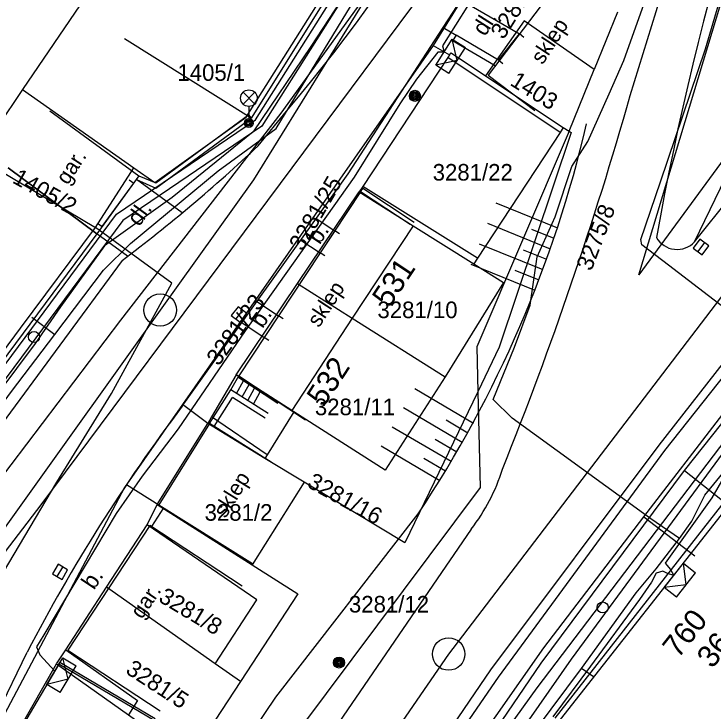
# Model space of a CAD drawing. Extents: x -601580 to 4, y -1204314 to 4.
# Drawn here: x -598933.51 to -598901.85, y -1203939.19 to -1203907.63 of the extents above; entities that cross this region are included whole.
import ezdxf

# ---------------------------------------------------------------- set-up
doc = ezdxf.new("R2010")
doc.units = 0
for name, color, linetype in [('00-EON NN', 7, 'Continuous'), ('00-INNOGY-NTL', 7, 'Continuous'), ('00-KN-HRANICE PARCEL', 7, 'Continuous'), ('00-KN-PARC. CISLA', 7, 'Continuous'), ('00-KN-VNITRNI KRESBA', 7, 'Continuous'), ('00-POLOHOPIS', 7, 'Continuous'), ('00-SITE KOM. KABEL', 7, 'Continuous'), ('00-VAK-KANAL-POTRUBI', 7, 'Continuous'), ('00-VAK-VODA-RAD IGIS', 7, 'Continuous'), ('Vrstva 25', 7, 'Continuous'), ('Vrstva 27', 7, 'Continuous'), ('Vrstva 28', 7, 'Continuous'), ('Vrstva 33', 7, 'Continuous'), ('Vrstva 6', 7, 'Continuous'), ('Vrstva 9', 7, 'Continuous')]:
    doc.layers.add(name, color=color, linetype=linetype)

# ---------------------------------------------------------------- blocks, each defined once
blk = doc.blocks.new('6.01A_958')
at = {"layer": 'Vrstva 25'}
for radius in [0.25, 0.2, 0.15, 0.1, 0.05]:
    blk.add_circle((0, 0), radius, dxfattribs=at)
blk = doc.blocks.new('6.14A_112')
at = {"layer": 'Vrstva 28'}
blk.add_circle((0, 0), 0.25, dxfattribs=at)
blk = doc.blocks.new('6.30_50')
at = {"layer": 'Vrstva 27'}
blk.add_line((-0.25, 0), (0.25, 0), dxfattribs=at)
blk.add_lwpolyline([(-0.25, -0.25), (0.25, -0.25), (0.25, 0.25), (-0.25, 0.25)], close=True, dxfattribs=at)
blk = doc.blocks.new('6.30_52')
at = {"layer": 'Vrstva 27'}
blk.add_line((-0.25, 0), (0.25, 0), dxfattribs=at)
blk.add_lwpolyline([(-0.25, -0.25), (0.25, -0.25), (0.25, 0.25), (-0.25, 0.25)], close=True, dxfattribs=at)
blk = doc.blocks.new('6.01A_960')
at = {"layer": 'Vrstva 25'}
for radius in [0.25, 0.2, 0.15, 0.1, 0.05]:
    blk.add_circle((0, 0), radius, dxfattribs=at)
blk = doc.blocks.new('6.14A_116')
at = {"layer": 'Vrstva 28'}
blk.add_circle((0, 0), 0.25, dxfattribs=at)
blk = doc.blocks.new('6.30_54')
at = {"layer": 'Vrstva 27'}
blk.add_line((-0.25, 0), (0.25, 0), dxfattribs=at)
blk.add_lwpolyline([(-0.25, -0.25), (0.25, -0.25), (0.25, 0.25), (-0.25, 0.25)], close=True, dxfattribs=at)
blk = doc.blocks.new('VCHOD_1550')
at = {"layer": 'Vrstva 6'}
blk.add_line((0, 0.251), (0, 0), dxfattribs=at)
blk = doc.blocks.new('VCHOD_1552')
at = {"layer": 'Vrstva 6'}
blk.add_line((0, 0.251), (0, 0), dxfattribs=at)
blk = doc.blocks.new('6.560_984')
at = {"layer": 'Vrstva 33'}
for p, q in [((-0.265, 0.86), (0.265, 1.39)), ((-0.265, 1.39), (0.265, 0.86)), ((0, 0.75), (0, 0))]:
    blk.add_line(p, q, dxfattribs=at)
for centre, radius in [((0, 1.125), 0.375), ((0, 0), 0.2), ((0, 0), 0.145), ((0, 0), 0.0876)]:
    blk.add_circle(centre, radius, dxfattribs=at)
blk = doc.blocks.new('VCHOD_1554')
at = {"layer": 'Vrstva 6'}
blk.add_line((0, 0.25), (0, 0), dxfattribs=at)
blk = doc.blocks.new('VCHOD_1556')
at = {"layer": 'Vrstva 6'}
blk.add_line((0, 0.25), (0, 0), dxfattribs=at)
blk = doc.blocks.new('VCHOD_1558')
at = {"layer": 'Vrstva 6'}
blk.add_line((0, 0.25), (0, 0), dxfattribs=at)
blk = doc.blocks.new('VCHOD_1560')
at = {"layer": 'Vrstva 6'}
blk.add_line((0, 0.25), (0, 0), dxfattribs=at)
blk = doc.blocks.new('VCHOD_1562')
at = {"layer": 'Vrstva 6'}
blk.add_line((0, 0.25), (0, 0), dxfattribs=at)
blk = doc.blocks.new('VCHOD_1564')
at = {"layer": 'Vrstva 6'}
blk.add_line((0, 0.25), (0, 0), dxfattribs=at)
blk = doc.blocks.new('NN630')
at = {"layer": 'Vrstva 9'}
for points in [[(-3, -700), (-703, 0)], [(-703, -700), (-703, 0), (697, 0), (697, -700)], [(-3, -700), (697, 0)], [(-703, -700), (697, -700)]]:
    blk.add_lwpolyline(points, dxfattribs=at)

msp = doc.modelspace()

# ---------------------------------------------------------------- linework, layer by layer
at = {"layer": '00-EON NN'}
for points in [[(-598916.108, -1203902.904), (-598922.299, -1203912.695), (-598928.591, -1203916.971), (-598958.183, -1203956.849), (-598958.051, -1203957.329), (-598957.851, -1203957.619), (-598957.89, -1203958.026), (-598965.178, -1203967.703), (-598965.44, -1203967.719)], [(-598950.498, -1203945.822), (-598945.374, -1203938.917), (-598945.481, -1203938.847), (-598945.457, -1203938.606), (-598945.254, -1203938.521), (-598945.136, -1203938.596), (-598936.545, -1203927.018), (-598936.539, -1203926.773), (-598936.306, -1203926.697), (-598934.155, -1203923.798), (-598934.195, -1203923.52), (-598933.917, -1203923.476), (-598928.876, -1203916.683), (-598922.593, -1203912.412), (-598916.554, -1203902.861)], [(-598910.593, -1203903.442), (-598914.131, -1203909.059), (-598914.057, -1203909.353), (-598914.341, -1203909.359), (-598915.311, -1203910.579), (-598916.061, -1203911.689), (-598918.131, -1203914.999), (-598923.051, -1203921.959), (-598926.091, -1203926.389), (-598927.721, -1203928.519), (-598928.891, -1203930.219), (-598932.161, -1203935.699), (-598932.491, -1203936.239), (-598932.341, -1203936.609), (-598931.663, -1203937.339)], [(-598917.275, -1203949.663), (-598908.292, -1203936.791), (-598900.66, -1203926.434)], [(-598900.251, -1203926.589), (-598901.942, -1203929.509), (-598904.056, -1203932.453), (-598903.811, -1203932.743), (-598903.659, -1203933.009), (-598903.952, -1203932.93), (-598904.16, -1203932.814), (-598904.461, -1203932.909), (-598904.671, -1203933.319), (-598905.221, -1203934.099), (-598907.431, -1203937.109), (-598909.131, -1203939.399)]]:
    msp.add_lwpolyline(points, dxfattribs=at)
at = {"layer": '00-INNOGY-NTL'}
for p, q in [((-598932.701, -1203921.339), (-598931.671, -1203922.119)), ((-598905.021, -1203930.369), (-598902.711, -1203932.129))]:
    msp.add_line(p, q, dxfattribs=at)
for points in [[(-598959.201, -1203959.119), (-598958.901, -1203958.719), (-598950.611, -1203947.729), (-598949.781, -1203946.609), (-598941.951, -1203936.019), (-598941.801, -1203935.819), (-598939.231, -1203932.309), (-598933.631, -1203924.699), (-598931.671, -1203922.119), (-598929.461, -1203919.209), (-598928.241, -1203918.009), (-598924.271, -1203914.719), (-598921.651, -1203912.799), (-598916.111, -1203903.679), (-598910.511, -1203895.089), (-598908.031, -1203890.769), (-598908.421, -1203888.869), (-598909.241, -1203884.949), (-598908.731, -1203884.129)], [(-598947.031, -1203993.329), (-598943.331, -1203987.639), (-598943.741, -1203985.399), (-598938.611, -1203978.059), (-598938.271, -1203977.579), (-598936.341, -1203974.479), (-598935.411, -1203974.309), (-598935.311, -1203974.179), (-598930.491, -1203967.829), (-598928.051, -1203964.079), (-598927.521, -1203963.269), (-598927.641, -1203961.219), (-598924.811, -1203958.379), (-598922.901, -1203955.519), (-598920.671, -1203952.169), (-598915.901, -1203945.359), (-598909.541, -1203936.289), (-598905.021, -1203930.369), (-598901.451, -1203925.719)]]:
    msp.add_lwpolyline(points, dxfattribs=at)
at = {"layer": '00-KN-HRANICE PARCEL'}
for p, q in [((-598926.681, -1203901.529), (-598933.121, -1203911.039)), ((-598906.211, -1203907.549), (-598907.261, -1203910.129)), ((-598914.551, -1203909.049), (-598925.891, -1203925.279)), ((-598914.551, -1203909.049), (-598913.811, -1203909.479)), ((-598908.401, -1203912.929), (-598907.261, -1203910.129)), ((-598912.181, -1203910.419), (-598908.671, -1203912.759)), ((-598933.121, -1203911.039), (-598935.191, -1203914.099)), ((-598933.121, -1203911.039), (-598928.091, -1203914.579)), ((-598908.671, -1203912.759), (-598908.401, -1203912.929)), ((-598935.191, -1203914.099), (-598929.831, -1203917.279)), ((-598929.831, -1203917.279), (-598928.091, -1203914.579)), ((-598920.681, -1203919.809), (-598917.901, -1203915.669)), ((-598923.461, -1203923.949), (-598920.681, -1203919.809)), ((-598924.751, -1203926.139), (-598925.891, -1203925.279)), ((-598927.041, -1203929.809), (-598924.751, -1203926.139)), ((-598922.161, -1203927.719), (-598924.751, -1203926.139)), ((-598920.391, -1203928.799), (-598922.161, -1203927.719)), ((-598920.391, -1203928.799), (-598922.741, -1203932.539)), ((-598927.481, -1203930.719), (-598927.041, -1203929.809)), ((-598927.041, -1203929.809), (-598922.741, -1203932.539)), ((-598901.511, -1203929.829), (-598909.051, -1203939.459)), ((-598929.321, -1203933.549), (-598927.481, -1203930.719)), ((-598924.411, -1203937.009), (-598929.321, -1203933.549)), ((-598933.491, -1203940.349), (-598931.591, -1203937.009)), ((-598923.261, -1203937.809), (-598924.411, -1203937.009))]:
    msp.add_line(p, q, dxfattribs=at)
for points in [[(-598900.941, -1203888.999), (-598901.881, -1203889.129), (-598902.561, -1203889.749), (-598914.551, -1203909.049)], [(-598891.301, -1203900.399), (-598905.241, -1203919.419), (-598898.801, -1203898.109)], [(-598928.091, -1203914.579), (-598927.141, -1203915.249), (-598923.011, -1203912.289), (-598919.851, -1203907.309)], [(-598907.261, -1203910.129), (-598910.431, -1203907.939), (-598912.181, -1203910.419)], [(-598913.811, -1203909.479), (-598913.741, -1203909.379), (-598912.181, -1203910.419)], [(-598913.811, -1203909.479), (-598913.881, -1203909.589), (-598917.731, -1203915.419), (-598917.901, -1203915.669)], [(-598908.671, -1203912.759), (-598908.811, -1203912.979), (-598912.541, -1203918.669), (-598912.711, -1203918.929)], [(-598908.401, -1203912.929), (-598912.581, -1203922.679), (-598912.531, -1203924.709)], [(-598908.401, -1203912.929), (-598908.311, -1203912.989), (-598911.561, -1203922.689), (-598912.531, -1203924.709)], [(-598917.901, -1203915.669), (-598915.461, -1203917.199), (-598912.711, -1203918.929)], [(-598942.531, -1203934.349), (-598937.101, -1203938.079), (-598931.571, -1203928.799), (-598929.101, -1203924.779), (-598926.371, -1203919.799), (-598929.831, -1203917.279)], [(-598936.231, -1203925.879), (-598933.221, -1203921.829), (-598929.831, -1203917.279)], [(-598912.711, -1203918.929), (-598911.371, -1203919.769), (-598914.011, -1203924.029)], [(-598920.681, -1203919.809), (-598918.211, -1203921.379), (-598914.011, -1203924.029)], [(-598923.461, -1203923.949), (-598924.571, -1203925.839), (-598924.751, -1203926.139)], [(-598920.851, -1203925.609), (-598920.951, -1203925.549), (-598923.461, -1203923.949)], [(-598914.011, -1203924.029), (-598916.721, -1203928.249), (-598920.851, -1203925.609)], [(-598912.531, -1203924.709), (-598912.431, -1203929.039), (-598920.551, -1203939.899), (-598949.671, -1203979.179)], [(-598912.531, -1203924.709), (-598915.831, -1203931.539), (-598920.391, -1203928.799)], [(-598925.891, -1203925.279), (-598928.511, -1203929.039), (-598935.721, -1203942.609), (-598950.081, -1203972.029), (-598951.091, -1203975.269), (-598951.011, -1203977.439), (-598949.671, -1203979.179)], [(-598920.851, -1203925.609), (-598922.061, -1203927.559), (-598922.161, -1203927.719)], [(-598924.411, -1203937.009), (-598922.531, -1203934.109), (-598927.481, -1203930.719)], [(-598922.741, -1203932.539), (-598920.671, -1203933.849), (-598923.261, -1203937.809)], [(-598931.591, -1203937.009), (-598931.171, -1203936.379), (-598929.321, -1203933.549)], [(-598931.591, -1203937.009), (-598928.331, -1203939.309), (-598926.241, -1203940.809)], [(-598923.261, -1203937.809), (-598925.551, -1203941.309), (-598926.241, -1203940.809)]]:
    msp.add_lwpolyline(points, dxfattribs=at)
at = {"layer": '00-KN-VNITRNI KRESBA'}
for p, q in [((-598908.811, -1203912.979), (-598913.881, -1203909.589)), ((-598912.541, -1203918.669), (-598917.731, -1203915.419)), ((-598915.461, -1203917.199), (-598918.211, -1203921.379)), ((-598918.211, -1203921.379), (-598920.951, -1203925.549)), ((-598922.061, -1203927.559), (-598924.571, -1203925.839)), ((-598931.171, -1203936.379), (-598927.921, -1203938.669)), ((-598927.921, -1203938.669), (-598928.331, -1203939.309))]:
    msp.add_line(p, q, dxfattribs=at)
at = {"layer": '00-POLOHOPIS'}
for p, q in [((-598905.636, -1203911.312), (-598899.679, -1203891.975)), ((-598914.098, -1203908.238), (-598907.198, -1203897.407)), ((-598913.293, -1203906.975), (-598910.644, -1203908.53)), ((-598903.184, -1203928.267), (-598886.943, -1203907.74)), ((-598902.723, -1203917.924), (-598894.551, -1203907.654)), ((-598918.398, -1203914.847), (-598914.098, -1203908.238)), ((-598914.1, -1203908.242), (-598913.517, -1203908.584)), ((-598913.517, -1203908.584), (-598913.669, -1203908.843)), ((-598911.59, -1203909.717), (-598913.517, -1203908.584)), ((-598911.59, -1203909.717), (-598910.644, -1203908.53)), ((-598911.742, -1203909.976), (-598913.669, -1203908.843)), ((-598927.095, -1203915.261), (-598922.897, -1203912.187)), ((-598922.897, -1203912.187), (-598922.785, -1203912.34)), ((-598922.466, -1203913.583), (-598921.189, -1203912.025)), ((-598927.094, -1203915.496), (-598922.785, -1203912.34)), ((-598902.723, -1203917.924), (-598900.183, -1203912.652)), ((-598927.973, -1203915.105), (-598927.092, -1203915.495)), ((-598925.899, -1203916.618), (-598927.973, -1203915.105)), ((-598927.858, -1203914.947), (-598927.095, -1203915.261)), ((-598925.902, -1203925.354), (-598918.398, -1203914.847)), ((-598929.53, -1203917.239), (-598928.094, -1203915.27)), ((-598917.831, -1203915.662), (-598917.737, -1203915.52)), ((-598915.411, -1203917.061), (-598917.737, -1203915.52)), ((-598911.715, -1203916.162), (-598908.932, -1203917.295)), ((-598919.842, -1203916.869), (-598919, -1203917.426)), ((-598912.092, -1203917.088), (-598909.255, -1203918.243)), ((-598928.371, -1203918.58), (-598929.766, -1203917.562)), ((-598919, -1203917.426), (-598919.662, -1203918.427)), ((-598910.099, -1203917.36), (-598909.091, -1203917.77)), ((-598920.54, -1203917.846), (-598919.662, -1203918.427)), ((-598912.469, -1203918.014), (-598909.596, -1203919.184)), ((-598910.476, -1203918.286), (-598909.423, -1203918.714)), ((-598928.625, -1203918.772), (-598946.317, -1203942.792)), ((-598912.846, -1203918.941), (-598909.954, -1203920.118)), ((-598910.853, -1203919.212), (-598909.773, -1203919.652)), ((-598922.523, -1203920.623), (-598921.545, -1203921.27)), ((-598921.545, -1203921.27), (-598922.197, -1203922.254)), ((-598923.209, -1203921.583), (-598922.197, -1203922.254)), ((-598923.697, -1203924.618), (-598923.345, -1203923.988)), ((-598923.444, -1203924.78), (-598923.128, -1203924.215)), ((-598921.576, -1203925.243), (-598923.384, -1203924.046)), ((-598924.671, -1203926.145), (-598923.697, -1203924.618)), ((-598922.011, -1203925.694), (-598923.697, -1203924.618)), ((-598923.19, -1203924.941), (-598922.877, -1203924.382)), ((-598922.937, -1203925.103), (-598922.627, -1203924.548)), ((-598915.382, -1203924.563), (-598912.725, -1203926.13)), ((-598922.683, -1203925.264), (-598922.376, -1203924.714)), ((-598924.46, -1203926.279), (-598923.621, -1203924.963)), ((-598922.145, -1203925.904), (-598923.621, -1203924.963)), ((-598915.89, -1203925.424), (-598913.233, -1203926.991)), ((-598913.958, -1203925.983), (-598912.979, -1203926.56)), ((-598916.398, -1203926.286), (-598913.741, -1203927.853)), ((-598916.906, -1203927.147), (-598914.249, -1203928.714)), ((-598914.466, -1203926.845), (-598913.487, -1203927.422)), ((-598914.973, -1203927.706), (-598913.995, -1203928.283)), ((-598909.663, -1203936.976), (-598903.184, -1203928.267)), ((-598903.179, -1203928.261), (-598901.17, -1203929.851)), ((-598928.427, -1203928.905), (-598926.967, -1203929.817)), ((-598926.746, -1203929.951), (-598927.292, -1203930.803)), ((-598921.671, -1203938.514), (-598915.234, -1203930.231)), ((-598912.83, -1203930.919), (-598922.426, -1203944.921)), ((-598936.187, -1203943.19), (-598932.913, -1203936.475)), ((-598931.48, -1203937.03), (-598931.434, -1203936.952)), ((-598927.133, -1203939.501), (-598931.434, -1203936.952)), ((-598918.164, -1203949.393), (-598909.663, -1203936.976)), ((-598938.699, -1203963.759), (-598921.671, -1203938.514))]:
    msp.add_line(p, q, dxfattribs=at)
for points in [[(-598919.309, -1203897.351), (-598915.103, -1203900.055), (-598922.785, -1203912.34), (-598928.508, -1203908.75)], [(-598906.495, -1203906.698), (-598908.364, -1203905.529), (-598912.057, -1203910.39), (-598909.958, -1203911.984)], [(-598931.897, -1203912), (-598927.858, -1203914.947), (-598929.766, -1203917.562), (-598933.779, -1203914.579)], [(-598933.779, -1203914.579), (-598929.766, -1203917.562), (-598936.139, -1203926.135), (-598940.152, -1203923.152)], [(-598915.591, -1203917.146), (-598917.831, -1203915.662), (-598923.345, -1203923.988), (-598920.331, -1203925.984)], [(-598921.885, -1203927.887), (-598924.671, -1203926.145), (-598926.967, -1203929.817), (-598922.727, -1203932.468)], [(-598904.589, -1203942.226), (-598908.794, -1203939.521), (-598901.17, -1203929.851), (-598897.284, -1203932.925)], [(-598923.196, -1203933.501), (-598927.374, -1203930.754), (-598931.079, -1203936.388), (-598926.901, -1203939.135)], [(-598927.178, -1203939.579), (-598931.48, -1203937.03), (-598935.434, -1203943.703), (-598931.132, -1203946.252)]]:
    msp.add_lwpolyline(points, dxfattribs=at)
for centre, radius, start, end in [((-598770.632, -1203941.73), 135.954, 156.32568, 169.83375), ((-598984.895, -1203858.385), 83.281, 319.90246, 338.6064), ((-599068.554, -1203865.022), 169.367, 338.09665, 344.13821), ((-598960.123, -1203900.359), 53.92, 326.3573, 346.8909), ((-598972.722, -1203860.182), 73.33, 306.96653, 313.2622), ((-598903.517, -1203917.192), 1.08, 210.1061, 317.279), ((-598862.751, -1203972.937), 79.07, 143.00289, 152.54008), ((-598919.588, -1203925.667), 8.559, 322.1447, 342.7684)]:
    msp.add_arc(centre, radius, start, end, dxfattribs=at)
at = {"layer": '00-SITE KOM. KABEL'}
for points in [[(-598898.481, -1203923.139), (-598903.901, -1203918.989), (-598905.111, -1203918.059), (-598905.161, -1203917.819), (-598904.261, -1203915.209), (-598902.231, -1203909.199), (-598900.841, -1203904.489), (-598898.241, -1203895.309), (-598896.601, -1203890.409), (-598893.011, -1203884.599), (-598892.661, -1203883.529), (-598901.981, -1203876.229)], [(-598910.881, -1203894.689), (-598913.031, -1203898.039), (-598913.901, -1203899.519), (-598916.051, -1203902.929), (-598920.091, -1203909.099), (-598922.691, -1203912.959), (-598926.351, -1203915.919), (-598929.421, -1203918.109), (-598931.411, -1203920.869), (-598932.561, -1203922.519), (-598934.261, -1203924.779)], [(-598903.401, -1203931.349), (-598904.701, -1203930.449), (-598910.981, -1203925.899), (-598911.841, -1203925.059), (-598910.871, -1203922.689), (-598910.161, -1203920.789), (-598909.841, -1203918.609), (-598909.031, -1203916.799), (-598908.281, -1203914.529), (-598907.551, -1203913.399), (-598906.591, -1203911.239), (-598905.921, -1203909.729), (-598905.001, -1203907.159), (-598903.231, -1203902.869), (-598902.301, -1203901.609)], [(-598926.351, -1203915.919), (-598929.421, -1203918.109)], [(-598931.411, -1203920.869), (-598932.561, -1203922.519)], [(-598903.401, -1203931.349), (-598902.851, -1203930.559), (-598902.261, -1203929.389), (-598899.761, -1203926.319), (-598896.911, -1203922.839)], [(-598983.211, -1204049.029), (-598984.421, -1204048.099), (-598967.311, -1204022.559), (-598957.421, -1204007.979), (-598945.701, -1203990.539), (-598943.221, -1203986.789), (-598942.991, -1203984.659), (-598936.941, -1203975.459), (-598934.621, -1203973.279), (-598927.721, -1203962.939), (-598909.841, -1203938.099), (-598898.481, -1203923.139)], [(-598904.701, -1203930.449), (-598910.981, -1203925.899)], [(-598902.261, -1203929.389), (-598899.761, -1203926.319)], [(-598907.841, -1203937.219), (-598905.361, -1203933.799), (-598904.461, -1203932.709), (-598903.401, -1203931.349)], [(-598905.361, -1203933.799), (-598904.461, -1203932.709)], [(-598907.841, -1203937.219), (-598905.361, -1203933.799)], [(-598911.911, -1203942.669), (-598907.841, -1203937.219)], [(-598907.301, -1203937.599), (-598907.841, -1203937.219)]]:
    msp.add_lwpolyline(points, dxfattribs=at)
at = {"layer": '00-VAK-KANAL-POTRUBI'}
for points in [[(-598903.282, -1203882.705), (-598906.733, -1203889.333), (-598908.273, -1203891.824), (-598912.773, -1203899.099), (-598922.681, -1203915.118), (-598926.897, -1203921.011)], [(-598893.378, -1203909.754), (-598913.85, -1203936.567)], [(-598926.897, -1203921.011), (-598952.204, -1203956.392), (-598965.25, -1203974.632)], [(-598913.85, -1203936.567), (-598939.951, -1203974.459)]]:
    msp.add_lwpolyline(points, dxfattribs=at)
for centre in [(-598926.897, -1203921.011), (-598913.85, -1203936.567)]:
    msp.add_circle(centre, 0.735, dxfattribs=at)
at = {"layer": '00-VAK-VODA-RAD IGIS'}
for points in [[(-598900.27, -1203878.87), (-598910.294, -1203896.672), (-598921.445, -1203912.11), (-598928.687, -1203921.466), (-598945.725, -1203943.896), (-598960.869, -1203963.772)], [(-598957.772, -1203963.198), (-598941.139, -1203941.374), (-598932.281, -1203929.82), (-598903.11, -1203890.65), (-598900.141, -1203886.273)], [(-598890.171, -1203908.998), (-598904.341, -1203927.128), (-598911.961, -1203937.278), (-598926.551, -1203958.708), (-598939.703, -1203977.252)], [(-598890.211, -1203909.878), (-598904.081, -1203927.358), (-598911.611, -1203937.618), (-598926.131, -1203958.708), (-598940.151, -1203978.828)]]:
    msp.add_lwpolyline(points, dxfattribs=at)

# ---------------------------------------------------------------- block references
at = {"layer": '00-EON NN', "xscale": 0.001}
for p, yscale, rotation in [((-598914.057, -1203909.352), 0.001, 57.60144165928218), ((-598903.659, -1203933.008), 0.0010000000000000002, 51.74712504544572), ((-598931.663, -1203937.339), 0.0010000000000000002, 59.351686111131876)]:
    msp.add_blockref('NN630', p, dxfattribs=dict(at, yscale=yscale, rotation=rotation))
at = {"layer": '00-POLOHOPIS'}
for name, p, xscale, yscale, rotation in [('VCHOD_1550', (-598910.644, -1203908.53), 0.99999871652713, 0.9999987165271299, -128.55367992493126), ('VCHOD_1552', (-598911.59, -1203909.717), 0.99999871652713, 0.9999987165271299, -128.55367992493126), ('VCHOD_1564', (-598928.094, -1203915.27), 1.00000101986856, 1.0000010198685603, 53.896654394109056), ('VCHOD_1562', (-598929.53, -1203917.239), 1.00000101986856, 1.0000010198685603, 53.896654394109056), ('VCHOD_1554', (-598919, -1203917.426), 0.9999978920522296, 0.9999978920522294, -123.47820942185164), ('6.30_54', (-598902.433, -1203918.162), 1.00000099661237, 1.00000099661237, -126.89060167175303), ('VCHOD_1556', (-598919.662, -1203918.427), 0.9999978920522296, 0.9999978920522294, -123.47820942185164), ('6.30_52', (-598923.33, -1203921.217), 1.00000015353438, 1.00000015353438, -127.93397586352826), ('VCHOD_1558', (-598921.545, -1203921.27), 0.99999761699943, 0.9999976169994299, -123.52845460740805), ('VCHOD_1560', (-598922.197, -1203922.254), 0.99999761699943, 0.9999976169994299, -123.52845460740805), ('6.30_50', (-598931.428, -1203932.85), 0.9999993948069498, 0.9999993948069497, 60.05387931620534)]:
    msp.add_blockref(name, p, dxfattribs=dict(at, xscale=xscale, yscale=yscale, rotation=rotation))
msp.add_blockref('6.560_984', (-598922.887, -1203912.557), dxfattribs=at)
at = {"layer": '00-POLOHOPIS', "rotation": -90.00000000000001}
for name, p in [('6.01A_960', (-598915.377, -1203911.328)), ('6.14A_112', (-598932.604, -1203922.235)), ('6.14A_116', (-598906.885, -1203934.459)), ('6.01A_958', (-598918.81, -1203936.952))]:
    msp.add_blockref(name, p, dxfattribs=at)

# ---------------------------------------------------------------- texts
at = {"layer": '00-KN-PARC. CISLA'}
for s, rotation, p in [('3281/17', 58, (-598911.367, -1203908.817)), ('1403', 328, (-598911.115, -1203910.817)), ('1405/2', 331, (-598933.626, -1203915.234)), ('3281/25', 60, (-598920.464, -1203918.384)), ('3275/8', 69, (-598907.397, -1203919.283)), ('3281/23', 54, (-598924.257, -1203923.578)), ('3281/16', 331, (-598920.299, -1203928.985)), ('3281/8', 329, (-598927.023, -1203934.16)), ('3281/5', 327, (-598928.509, -1203937.406))]:
    msp.add_text(s, height=0.75, rotation=rotation, dxfattribs=at).set_placement(p)
for s, p in [('1405/1', (-598926.12, -1203910.649)), ('3281/22', (-598914.573, -1203915.159)), ('3281/10', (-598917.071, -1203921.379)), ('3281/11', (-598919.901, -1203925.768)), ('3281/2', (-598924.889, -1203930.539)), ('3281/12', (-598918.361, -1203934.689))]:
    msp.add_text(s, height=0.75, dxfattribs=at).set_placement(p)
at = {"layer": '00-POLOHOPIS'}
for s, height, rotation, p in [('dl.', 0.75, 57.5288, (-598912.202, -1203908.672)), ('sklep', 0.7, 56.7548, (-598909.6, -1203909.948)), ('gar.', 0.7, 56.8877, (-598931.081, -1203915.392)), ('dl.', 0.75, 53.8841, (-598927.853, -1203917.273)), ('b.', 0.75, 56.4715, (-598919.684, -1203918.085)), ('531', 1, 56.485, (-598916.544, -1203920.964)), ('sklep', 0.7, 56.7548, (-598919.717, -1203921.838)), ('b.', 0.75, 56.4715, (-598922.269, -1203921.877)), ('532', 1, 56.485, (-598919.507, -1203925.439)), ('sklep', 0.7, 58.3374, (-598923.946, -1203930.458)), ('b.', 0.75, 56.4715, (-598929.893, -1203933.702)), ('gar.', 0.7, 55.8533, (-598927.723, -1203935.021)), ('760', 1, 51.7471, (-598903.469, -1203936.805)), ('36', 1, 51.7471, (-598901.921, -1203937.263))]:
    msp.add_text(s, height=height, rotation=rotation, dxfattribs=at).set_placement(p)

doc.saveas('drawing.dxf')
